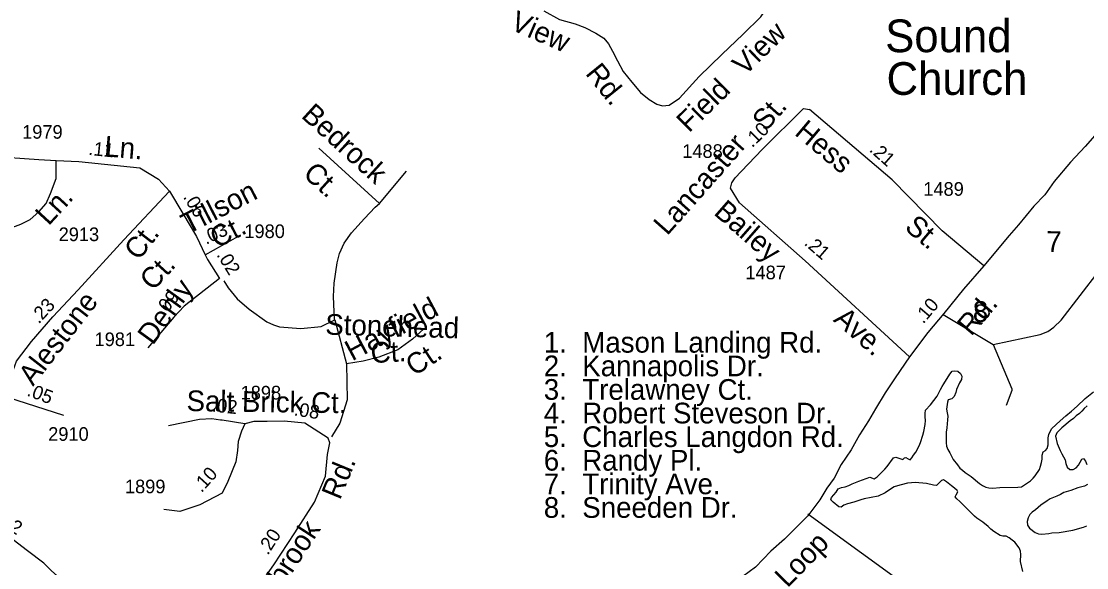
# Model space of a CAD drawing. Extents: x 2290055 to 2389491, y 66597 to 237875.
# Drawn here: x 2364704 to 2369595, y 186629 to 189135 of the extents above; entities that cross this region are included whole.
import ezdxf

# ---------------------------------------------------------------- set-up
doc = ezdxf.new("R2010")
doc.units = 0
for name, color, linetype in [('Exist Cultural Church Label', 7, 'Continuous'), ('Exist Hydrographic River Shore', 7, 'Continuous'), ('Exist Road Non-System Type 51', 7, 'Continuous'), ('Exist Road Non-System Type 51 Label', 7, 'Continuous'), ('Exist Road Secondary Mileage Hundredths English Label', 7, 'Continuous'), ('Exist Road Secondary Type 51 Attributed', 7, 'Continuous'), ('Exist Road Secondary Type 51 Label', 7, 'Continuous'), ('Exist Road Secondary Type 51 Number Label', 7, 'Continuous')]:
    doc.layers.add(name, color=color, linetype=linetype)

msp = doc.modelspace()

# ---------------------------------------------------------------- linework, layer by layer
at = {"layer": 'Exist Hydrographic River Shore'}
for points in [[(2368431.5, 186929.6), (2368419.5, 186940.4), (2368423.5, 186951), (2368444.7, 186975.7), (2368453.7, 186990.2), (2368469, 186996.5), (2368486, 186999.4), (2368503.2, 187005.1), (2368518.5, 187013.2), (2368549.2, 187026.2), (2368566.2, 187031.3), (2368599.5, 187043.2), (2368619.7, 187036.7), (2368632.7, 187046), (2368667.7, 187080.5), (2368679, 187093.5), (2368707.2, 187132.9), (2368719.2, 187136.3), (2368750, 187125.6), (2368758.7, 187132.3), (2368765.2, 187134.5), (2368775.5, 187128.2), (2368784.5, 187124.2), (2368792.2, 187132.2), (2368799.7, 187145.2), (2368810, 187158.9), (2368825.5, 187187.7), (2368831.5, 187203.5), (2368842.5, 187237.2), (2368847, 187254.1), (2368853, 187285.4), (2368855.2, 187304.2), (2368853.5, 187320.4), (2368853.2, 187335.5), (2368854.2, 187351.7), (2368877.5, 187376.3), (2368907.7, 187415.8), (2368924.2, 187445.7), (2368930.7, 187459.7), (2368939.2, 187472.3), (2368966, 187516.5), (2368976.5, 187530.4), (2368987, 187532), (2369003.2, 187529.8), (2369015.5, 187519.9), (2369021.5, 187507.2), (2369019.5, 187491.9), (2369011.5, 187476.9), (2368997.5, 187446.7), (2368993.5, 187431.9), (2368987, 187414.1), (2368975.7, 187402.9), (2368959, 187398.3), (2368955.5, 187388.7), (2368951, 187356.3), (2368953.5, 187339.6), (2368958, 187323.5), (2368956, 187306.9), (2368953.2, 187269.9), (2368950.2, 187250.9), (2368949.5, 187234.7), (2368950, 187200.8), (2368951.5, 187185.6), (2368958, 187170.6), (2368967, 187155.6), (2368981.2, 187125.5), (2369002, 187100.4), (2369011.7, 187086), (2369024.7, 187075.9), (2369036.7, 187064.9), (2369063.7, 187047.4), (2369102.5, 187014.2), (2369116.5, 187005.6), (2369131.2, 186998.8), (2369145.7, 186994.5), (2369163.5, 186993.6), (2369195.7, 186997.3), (2369278, 186997.8), (2369295.2, 187000), (2369337, 187027.8), (2369348.5, 187038.6), (2369358.5, 187050.1), (2369377.5, 187079), (2369383.2, 187094.4), (2369387.5, 187111.2), (2369390.5, 187127.1), (2369391, 187145.5), (2369395, 187160.4), (2369405.7, 187166.1), (2369413.5, 187175.9), (2369417.7, 187192.9), (2369418.5, 187224.5), (2369421, 187240.3), (2369426.7, 187254.2), (2369435.5, 187267), (2369473.7, 187301.8), (2369498.5, 187325.3)], [(2369498.5, 187325.3), (2369524.7, 187346.6), (2369551.2, 187370.1), (2369587.5, 187404.4), (2369625.5, 187435.8)], [(2369596.7, 187371.2), (2369583.2, 187359.2), (2369573, 187347), (2369561.5, 187335.4), (2369547.2, 187325), (2369533.7, 187312.6), (2369518.7, 187302.8), (2369480.2, 187270.3), (2369457, 187247.6), (2369452, 187231.6), (2369459.7, 187197.8), (2369473, 187166.3), (2369480.5, 187151), (2369489, 187137.8), (2369495.7, 187123.6), (2369499.7, 187106.3), (2369505, 187090), (2369517.5, 187079.1)], [(2369517.5, 187079.1), (2369532, 187079.6), (2369546, 187087.4), (2369556.5, 187099), (2369572.5, 187126.8), (2369580.2, 187129.1), (2369589.7, 187116.7), (2369595.5, 187101.7)], [(2369301, 186611.1), (2369291.2, 186657.3), (2369292.5, 186688.7), (2369290.5, 186704.3), (2369285.5, 186719.1), (2369264.7, 186745.4), (2369252.5, 186755.6), (2369239.2, 186764.9), (2369225.5, 186772.8), (2369210, 186774), (2369197.5, 186776.4), (2369169.2, 186795.1), (2369155.2, 186806.1), (2369143, 186817.8), (2369117.7, 186837.4), (2369090.2, 186855.3), (2369079, 186865.5), (2369011.7, 186932.1), (2368998.5, 186943.8), (2368991.2, 186953.5), (2368995.2, 186962.8), (2369003.2, 186976.1), (2368999.5, 186982.4), (2368987.5, 186994.1), (2368974.7, 187003.6), (2368951.2, 187023.1), (2368937.5, 187032.3), (2368928.7, 187028.4), (2368906, 187006.1), (2368891.2, 187007.7), (2368860, 187014.6), (2368807.5, 187020.2), (2368790.5, 187018.7), (2368772.2, 187015.7), (2368742.5, 187009.2), (2368726.7, 187004.9), (2368711.5, 186998.9), (2368698, 186991.6), (2368669.5, 186971.8), (2368638.2, 186956.2), (2368573.2, 186944.1), (2368557.2, 186939.9), (2368526, 186929.1), (2368496, 186922.3), (2368480.5, 186914.9), (2368467.5, 186906.9), (2368457.5, 186908.2), (2368431.5, 186929.6)], [(2369599, 187009.6), (2369584.5, 187002.3), (2369554.5, 186994.6), (2369522.2, 186982.3), (2369490, 186973.2), (2369474.5, 186964.7), (2369458.5, 186957.1), (2369427, 186944.1), (2369412.7, 186935), (2369384, 186915), (2369359.7, 186893.6), (2369344.7, 186883.3), (2369333.2, 186872.4), (2369326.5, 186857.3), (2369321.5, 186839.8), (2369323, 186823.1), (2369331.5, 186809.4), (2369358.5, 186790.5), (2369373, 186783.4), (2369389.5, 186782.9), (2369420.7, 186785.9), (2369435.5, 186788.4), (2369468.5, 186790.7), (2369531.2, 186800.9), (2369580.5, 186814.3), (2369595.2, 186820.3)]]:
    msp.add_lwpolyline(points, dxfattribs=at)
at = {"layer": 'Exist Road Non-System Type 51'}
for p, q in [((2366348.3, 188299.8), (2366069, 188553.7)), ((2366348.3, 188299.8), (2366471.8, 188448.2)), ((2368935.8, 187790.5), (2369164.9, 187652.4)), ((2366142.4, 187765.7), (2366196.8, 187564.7)), ((2368315.2, 186875.2), (2368860.7, 186479.8))]:
    msp.add_line(p, q, dxfattribs=at)
for points in [[(2367101.8, 189184.1), (2367174.4, 189144.3), (2367247, 189123.2), (2367291.5, 189106.8), (2367340.6, 189081), (2367378.1, 189057.6), (2367399.2, 189031.8), (2367417.9, 188999), (2367441.3, 188954.4), (2367467.1, 188905.2), (2367506.9, 188856), (2367546.7, 188809.1), (2367586.5, 188776.3), (2367621.7, 188755.2), (2367647.4, 188748.2), (2367677.9, 188750.5), (2367724.7, 188783.3), (2367816, 188881.8), (2367919.1, 188982.6), (2368017.4, 189076.3), (2368099.4, 189156), (2368122.8, 189191.1)], [(2366142.4, 187765.7), (2366142, 187767.1), (2366136.9, 187872.8), (2366140.4, 187933.8), (2366153.5, 188027.4), (2366163.9, 188069.7), (2366186.1, 188117.7), (2366218.9, 188164.6), (2366279.8, 188230.2), (2366328.6, 188282.9), (2366348.3, 188299.8)], [(2369164.9, 187652.4), (2369381.6, 187698.2), (2369417.1, 187711.6), (2369444.3, 187732.7), (2369477, 187764), (2369652.3, 187990.4)], [(2365634.1, 187945), (2365653.4, 187913.3), (2365694.3, 187862.3), (2365750.2, 187814.2), (2365830.1, 187756.8), (2365860.7, 187742.7), (2365888.7, 187733.4), (2365987.1, 187726.3), (2366080.7, 187735.7), (2366142.4, 187765.7)], [(2366551.4, 187724), (2366499.9, 187677.1), (2366432, 187627.9), (2366345.4, 187595.1), (2366272.8, 187576.4), (2366196.8, 187564.7)], [(2369164.9, 187652.4), (2369251.4, 187448.9), (2369251.7, 187442.9), (2369251.8, 187440.9), (2369225.4, 187372.8)], [(2366196.8, 187564.7), (2366199, 187398.2), (2366166.2, 187291.6), (2366128.2, 187229.4)], [(2365618.2, 187305.9), (2365578.7, 187311.9), (2365521.9, 187308.5), (2365379.3, 187279.9)]]:
    msp.add_lwpolyline(points, dxfattribs=at)
at = {"layer": 'Exist Road Secondary Type 51 Attributed'}
msp.add_line((2364639.6, 187411.5), (2364898, 187328.7), dxfattribs=at)
for points in [[(2367958.9, 188369.2), (2367965.7, 188394), (2367981.5, 188416.6), (2368008.6, 188445.9), (2368106.4, 188549.4), (2368294.9, 188735.4), (2368322.5, 188730.4)], [(2369122.1, 188014.2), (2368931, 188174.7), (2368701.8, 188408.6), (2368322.5, 188730.4)], [(2369642.8, 188623.2), (2369588, 188561.8), (2369521, 188489.9), (2369446.1, 188401.2), (2369402.8, 188339.8), (2369352.6, 188287), (2369282.2, 188202.1), (2369238.9, 188153), (2369122.1, 188014.2)], [(2363792.7, 187883.4), (2363848.8, 187947.8), (2364246.6, 188391.8), (2364330.4, 188451.3), (2364436, 188494.7), (2364563.7, 188516.9), (2364784.8, 188501.7), (2364863.1, 188497.3)], [(2364065.3, 187643.6), (2364099.3, 187683.3), (2364130.4, 187708.7), (2364175.6, 187725.7), (2364212.4, 187742.7), (2364254.8, 187768.2), (2364286, 187799.3), (2364322.7, 187853.1), (2364353.9, 187915.4), (2364396.3, 187989), (2364438.7, 188065.4), (2364469.8, 188107.8), (2364512.3, 188136.2), (2364563.2, 188158.8), (2364639.6, 188181.4), (2364701.8, 188204.1), (2364744.2, 188226.7), (2364783.8, 188260.7), (2364817.8, 188300.3), (2364837.6, 188345.6), (2364863.1, 188413.6), (2364863.1, 188453.2), (2364863.1, 188497.3)], [(2364863.1, 188497.3), (2364967.1, 188491.6), (2365247.2, 188462.9), (2365334.2, 188410.7), (2365383.8, 188356.9)], [(2368780.9, 187596.2), (2368301.7, 188036.5), (2368000.7, 188302.5), (2367958.9, 188369.2)], [(2364639.6, 187411.5), (2364650.9, 187490.8), (2364682, 187575.7), (2364749.9, 187666.3), (2364848.9, 187779.5), (2364964.9, 187904), (2365174.2, 188133.3), (2365383.8, 188356.9)], [(2365383.8, 188356.9), (2365445.1, 188253.7), (2365507.4, 188148.1), (2365548.1, 188064.6)], [(2365548.1, 188064.6), (2365700.1, 188149.1)], [(2365548.1, 188064.6), (2365558.8, 188042.6), (2365612.9, 187955.9)], [(2369122.1, 188014.2), (2369030, 187906.5), (2368938.8, 187795.2), (2368866, 187707.4), (2368780.9, 187596.2)], [(2365612.9, 187955.9), (2365451.8, 187828.6), (2365403.8, 187777.6), (2365284.4, 187637.1)], [(2368780.9, 187596.2), (2368714.8, 187499.7), (2368670.2, 187430.6), (2368625.2, 187357), (2368593.3, 187303.1), (2368552.5, 187237.6), (2368513.2, 187169.8), (2368467.8, 187102.3), (2368435.1, 187038.6), (2368401.6, 186993.6), (2368368.9, 186939.6), (2368313.8, 186866.2), (2368249.1, 186801), (2368208.2, 186760.1), (2368145.3, 186703.7), (2368073.8, 186631.5), (2368016, 186588.8)], [(2365730, 187289.1), (2365714.5, 187254.3), (2365698.6, 187207.8), (2365696.3, 187167), (2365688.4, 187113.7), (2365652.2, 187024.2), (2365625, 186970.9), (2365523.6, 186916.3), (2365430.9, 186886.1), (2365358.3, 186895.5)], [(2365730, 187289.1), (2365625.6, 187304.8), (2365618.2, 187305.9)], [(2366111.8, 187222.2), (2366005.8, 187291.6), (2365910.9, 187301), (2365831.9, 187299.4), (2365770.7, 187299.4), (2365730, 187289.1)], [(2365516.3, 186450.9), (2365628.8, 186463.1), (2365685, 186477.2), (2365743.5, 186512.3), (2365804.4, 186559.2), (2365862.9, 186641.2), (2365958.9, 186788.9), (2366050.3, 186929.5), (2366099.5, 187049), (2366110, 187148.6), (2366119.4, 187201.4), (2366111.8, 187222.2)], [(2365025.2, 186375.2), (2364943.8, 186494), (2364883.7, 186577.8), (2364841.2, 186615.4), (2364807.6, 186648.9), (2364731.6, 186705.4), (2364646.9, 186771.9), (2364588.7, 186807.4), (2364548.4, 186831), (2364506.6, 186870.3), (2364357.8, 186990.7), (2364173.1, 187169.6)]]:
    msp.add_lwpolyline(points, dxfattribs=at)

# ---------------------------------------------------------------- texts
at = {"layer": 'Exist Cultural Church Label'}
for s, p in [('Sound', (2368669.6, 188993.8)), ('Church', (2368676, 188797.9))]:
    msp.add_text(s, height=150, dxfattribs=at).set_placement(p)
at = {"layer": 'Exist Road Non-System Type 51 Label'}
for s, rotation, p in [('View', 336.4673, (2366943.4, 189100.4)), ('View', 44.1919, (2368025.1, 188882.6)), ('Rd.', 308.9689, (2367290, 188894.9)), ('Field', 44.5157, (2367769.1, 188620.8)), ('Bedrock', 317.7361, (2365984.5, 188697)), ('Ct.', 317.7361, (2365992, 188428.8)), ('7', 359.8421, (2369409.2, 188077.7)), ('Hayfield', 28.0536, (2366222.2, 187574.8)), ('8', 359.8421, (2369071.8, 187756.5)), ('Ct.', 33.6226, (2366508.4, 187504.7))]:
    msp.add_text(s, height=95, rotation=rotation, dxfattribs=at).set_placement(p)
for s, p in [('1.  Mason Landing Rd.', (2367102.4, 187615.3)), ('2.  Kannapolis Dr.', (2367102.4, 187507)), ('5.  Charles Langdon Rd.', (2367102.4, 187182.2)), ('6.  Randy Pl.', (2367102.4, 187074)), ('7.  Trinity Ave.', (2367102.4, 186965.7)), ('8.  Sneeden Dr.', (2367102.4, 186857.4))]:
    msp.add_text(s, height=95, dxfattribs=at).set_placement(p)
at = {"layer": 'Exist Road Secondary Mileage Hundredths English Label'}
for s, rotation, p in [('.10', 44.6325, (2368059.4, 188552.7)), ('.11', 354.1494, (2365009.8, 188522.8)), ('.21', 318.6425, (2368593.2, 188541.7)), ('.06', 300.5146, (2365444.9, 188329.7)), ('.03', 24.7882, (2365552.1, 188109.8)), ('.21', 319.0176, (2368294.1, 188113.1)), ('.02', 301.5918, (2365598.3, 188064)), ('.09', 49.6531, (2365358.6, 187779.1)), ('.23', 47.0393, (2364783.8, 187744.4)), ('.10', 49.586, (2368844.6, 187744.2)), ('.05', 339.0454, (2364725.6, 187419.1)), ('.02', 353.9447, (2365576.7, 187345.3)), ('.08', 351.3418, (2365952.6, 187327.5)), ('.10', 47.9565, (2365530.8, 186969.6)), ('.22', 328.6269, (2364584.6, 186837)), ('.20', 56.9646, (2365835.7, 186683.3))]:
    msp.add_text(s, height=62.5, rotation=rotation, dxfattribs=at).set_placement(p)
at = {"layer": 'Exist Road Secondary Type 51 Label'}
for s, rotation, p in [('St.', 48.5175, (2368121.7, 188626.6)), ('Hess', 319.8912, (2368249.2, 188617.8)), ('Ln.', 355.2329, (2365081.5, 188516.2)), ('Lancaster', 48.5175, (2367668.8, 188148.9)), ('Tillson', 27.2158, (2365469, 188157.2)), ('Ln.', 47.4288, (2364828.9, 188194.2)), ('Bailey', 318.7702, (2367878.1, 188252.3)), ('Ct.', 27.2158, (2365601.3, 188092.3)), ('St.', 319.8912, (2368754.4, 188182.9)), ('Ct.', 52.1411, (2365242.9, 188033.8)), ('Ct.', 47.4288, (2365308.2, 187894.7)), ('Denly', 54.0804, (2365307.2, 187645.9)), ('Alestone', 52.1411, (2364757.4, 187458.1)), ('Rd.', 49.7918, (2369064.8, 187687.4)), ('Stonehead', 358.4296, (2366098.2, 187698)), ('Ave.', 318.7702, (2368428.1, 187761.7)), ('Ct.', 3.3349, (2366310.3, 187566.8)), ('Salt Brick Ct.', 359.2144, (2365461.8, 187347.4)), ('Rd.', 67.6354, (2366166.5, 186935.8)), ('Stonybrook', 56.9646, (2365729.9, 186267.2)), ('Loop', 45.8422, (2368221, 186532.8))]:
    msp.add_text(s, height=95, rotation=rotation, dxfattribs=at).set_placement(p)
for s, p in [('3.  Trelawney Ct.', (2367102.4, 187398.8)), ('4.  Robert Steveson Dr.', (2367102.4, 187290.5))]:
    msp.add_text(s, height=95, dxfattribs=at).set_placement(p)
at = {"layer": 'Exist Road Secondary Type 51 Number Label'}
for s, p in [('1979', (2364707.4, 188596.8)), ('1488', (2367738.1, 188508.8)), ('1489', (2368844.7, 188335.1)), ('2913', (2364875, 188127)), ('1980', (2365727.7, 188141.1)), ('1487', (2368027.8, 187951.9)), ('1981', (2365039.9, 187645.4)), ('1898', (2365710.6, 187400.5)), ('2910', (2364827, 187210.7)), ('1899', (2365179.4, 186970))]:
    msp.add_text(s, height=62.5, dxfattribs=at).set_placement(p)

doc.saveas('drawing.dxf')
